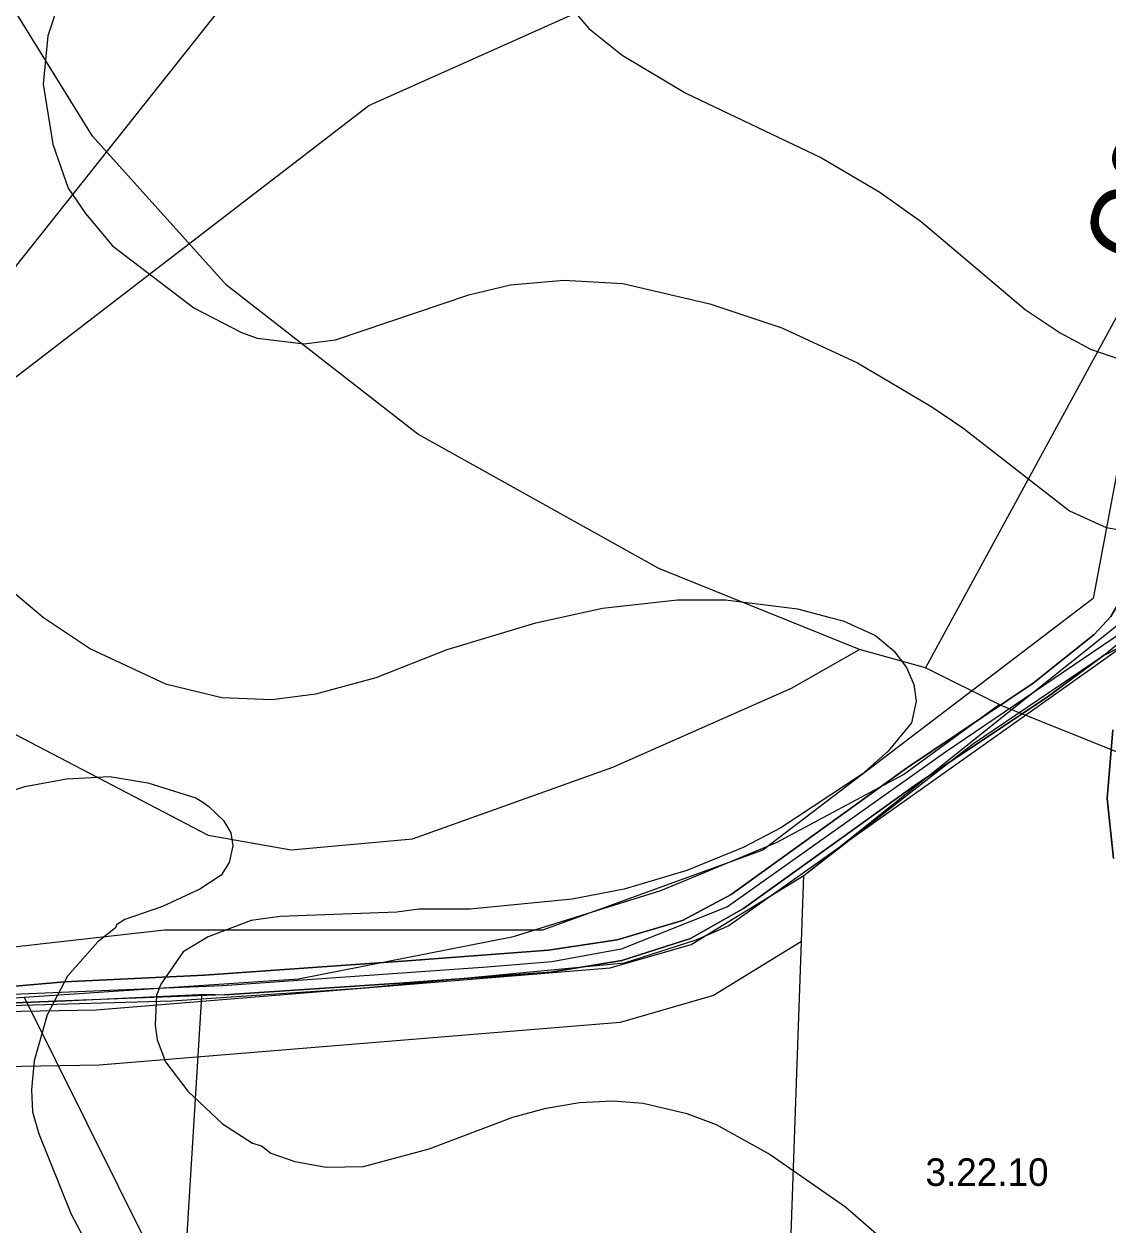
# Model space of a CAD drawing. Extents: x -662500 to -653478, y -1056827 to -1049993.
# Drawn here: x -660647.1 to -660352.4, y -1053093.4 to -1052767 of the extents above; entities that cross this region are included whole.
import ezdxf

# ---------------------------------------------------------------- set-up
doc = ezdxf.new("R2010")
doc.units = 0
for name, color, linetype in [('Vrstva 12', 7, 'Continuous'), ('Vrstva 15', 7, 'Continuous'), ('Vrstva 18', 7, 'Continuous'), ('Vrstva 24', 7, 'Continuous'), ('Vrstva 37', 7, 'Continuous'), ('Vrstva 5', 7, 'Continuous'), ('Vrstva 50', 7, 'Continuous'), ('Vrstva 51', 7, 'Continuous'), ('Vrstva 6', 7, 'Continuous'), ('Vrstva 61', 7, 'Continuous'), ('Vrstva 7', 7, 'Continuous')]:
    doc.layers.add(name, color=color, linetype=linetype)

msp = doc.modelspace()

# ---------------------------------------------------------------- linework, layer by layer
at = {"layer": 'Vrstva 12'}
msp.add_lwpolyline([(-660345.67, -1052930.36), (-660396.62, -1052964.95), (-660455.84, -1053006.98), (-660484.73, -1053018.42), (-660503.64, -1053021.88), (-660521.22, -1053023.39), (-660593.09, -1053028.44), (-660650.08, -1053030.8)], dxfattribs=at)
at = {"layer": 'Vrstva 15'}
msp.add_lwpolyline([(-660598.86, -1053031.22), (-660605.75, -1053143.15), (-660610.52, -1053156.43), (-660584.23, -1053223.36), (-660520.18, -1053363.22), (-660506.25, -1053380.34), (-660360.14, -1053523.67), (-660130.71, -1053557.64)], dxfattribs=at)
at = {"layer": 'Vrstva 24'}
for points in [[(-660420, -1052937), (-660474.5, -1052915), (-660540, -1052878.5), (-660592, -1052838), (-660628.5, -1052797.5), (-660653.5, -1052757), (-660680, -1052693)], [(-660132, -1052865), (-660170, -1052836), (-660215, -1052805), (-660250, -1052787), (-660271.5, -1052781.5), (-660292.5, -1052783), (-660319.5, -1052800), (-660337, -1052822.5), (-660402, -1052942)], [(-660781, -1052927), (-660768.5, -1052927.5), (-660741.5, -1052931.5), (-660705, -1052940), (-660651.5, -1052959), (-660597, -1052987.5), (-660574.5, -1052991.5), (-660541.5, -1052988.5), (-660487, -1052969), (-660438.5, -1052947.5), (-660420, -1052937)], [(-660402, -1052942), (-660420, -1052937)], [(-660382, -1052952), (-660402, -1052942)], [(-660647, -1053031.5), (-660572.5, -1053026.5), (-660514, -1053015), (-660474, -1053002.5), (-660467.78, -1053000), (-660442.5, -1052989.5), (-660408, -1052971), (-660382, -1052952)], [(-660382, -1052952), (-660347, -1052966)], [(-661054, -1052990), (-661058.86, -1053000), (-661076, -1053031), (-661094, -1053081.5), (-661099.5, -1053135.5), (-661091.5, -1053170.5), (-661086.5, -1053182), (-661045, -1053205.5), (-661024.5, -1053222), (-660989, -1053249), (-660959, -1053263.5), (-660935.5, -1053266), (-660916.5, -1053262.5), (-660907.5, -1053257.5), (-660883.5, -1053237), (-660847.5, -1053185.5), (-660821, -1053163), (-660798, -1053140.5), (-660776, -1053100), (-660751.5, -1053064), (-660727, -1053047), (-660682.5, -1053034), (-660647, -1053031.5)], [(-660647, -1053031.5), (-660613, -1053100), (-660581.5, -1053145), (-660563.5, -1053163), (-660529.5, -1053190), (-660482, -1053214)]]:
    msp.add_lwpolyline(points, dxfattribs=at)
at = {"layer": 'Vrstva 37'}
msp.add_lwpolyline([(-661234.06, -1053140.82), (-660958.01, -1052955.16), (-660828.41, -1052935.32), (-660688.36, -1052892.92), (-660553.31, -1052789.11), (-660369.71, -1052706.96), (-660290.66, -1052724.21), (-660337.18, -1052820.64), (-660356.48, -1052923.15), (-660446.27, -1052991.51), (-660506.13, -1053013.32), (-660608.87, -1053013.32), (-660726.31, -1053026.56), (-660746.15, -1053043.81), (-660754.61, -1053064.64), (-660780.18, -1053120.96), (-660865.36, -1053222.79), (-660913.12, -1053274.78), (-660954.8, -1053281.43), (-660981.14, -1053263.41), (-661072.84, -1053185.46), (-661116.02, -1053160.8)], close=True, dxfattribs=at)
msp.add_lwpolyline([(-660573.1, -1052736.64), (-660686.93, -1052879.97), (-660981.83, -1052946.49), (-661035.35, -1052984.09), (-661278.3, -1052879.13), (-661270.9, -1052863.18), (-661329.04, -1052845.75), (-661316.16, -1052738.86)], dxfattribs=at)
at = {"layer": 'Vrstva 5'}
for points in [[(-660299.49, -1052748.52), (-660332.61, -1052829.48), (-660338.18, -1052847.4), (-660340.49, -1052862.94), (-660341.19, -1052882.22), (-660342.34, -1052901.16), (-660345.18, -1052916.91), (-660351.67, -1052928.01), (-660356.16, -1052932.93), (-660372.74, -1052946.18), (-660407.24, -1052969.22), (-660454.83, -1053003.63), (-660468.06, -1053010.68), (-660485.85, -1053015.9), (-660504.55, -1053018.76), (-660542.92, -1053021.63), (-660597.98, -1053025.5), (-660636.05, -1053027.33), (-660650.51, -1053028.61)], [(-660650.51, -1053028.61), (-660636.05, -1053027.33), (-660597.98, -1053025.5), (-660542.92, -1053021.63), (-660504.55, -1053018.76), (-660485.85, -1053015.9), (-660468.06, -1053010.68), (-660454.83, -1053003.63), (-660407.24, -1052969.22), (-660372.74, -1052946.18), (-660356.16, -1052932.93), (-660351.67, -1052928.01), (-660345.18, -1052916.91), (-660342.34, -1052901.16), (-660341.19, -1052882.22), (-660340.49, -1052862.94), (-660338.18, -1052847.4), (-660332.61, -1052829.48), (-660299.49, -1052748.52)], [(-660649.64, -1053033.08), (-660635.86, -1053032.54), (-660597.64, -1053030.71), (-660592.55, -1053030.9), (-660542.26, -1053027.52), (-660503.89, -1053024.76), (-660484.55, -1053021.5), (-660465.9, -1053015.6), (-660451.53, -1053007.43), (-660404.49, -1052973.58), (-660368.96, -1052950), (-660353.67, -1052938.62), (-660348.07, -1052935.85)], [(-660348.07, -1052935.85), (-660353.67, -1052938.62), (-660368.96, -1052950), (-660404.49, -1052973.58), (-660451.53, -1053007.43), (-660465.9, -1053015.6), (-660484.55, -1053021.5), (-660503.89, -1053024.76), (-660542.26, -1053027.52), (-660592.55, -1053030.9), (-660635.86, -1053032.54), (-660649.64, -1053033.08)], [(-660351.16, -1052958.84), (-660352.67, -1052977.49), (-660350.91, -1052993.82)], [(-660350.91, -1052993.82), (-660352.67, -1052977.49), (-660351.16, -1052958.84)]]:
    msp.add_lwpolyline(points, dxfattribs=at)
at = {"layer": 'Vrstva 50'}
msp.add_lwpolyline([(-660435.07, -1052998.4), (-660338.47, -1052921.22), (-660327.47, -1053057.73), (-660321.24, -1053097.21), (-660175.03, -1053103.15), (-660174.83, -1053022.87), (-660135.14, -1053024.72), (-660124.45, -1053106.32), (-660064.14, -1053121.91), (-660064.92, -1053137.67), (-660124.48, -1053141.31), (-660143.9, -1053158.22), (-660224.98, -1053182.72), (-660282.65, -1053206.04), (-660302.63, -1053225.87), (-660408.17, -1053286.14), (-660457.22, -1053301.47), (-660422.63, -1053240.33), (-660404.5, -1053207.93), (-660439.36, -1053118.83)], close=True, dxfattribs=at)
at = {"layer": 'Vrstva 51'}
for points in [[(-661333.87, -1052639.96), (-661030.97, -1052722.69), (-660970.26, -1052748.97), (-660859.83, -1052784.77), (-660719.81, -1052919.67), (-660703.56, -1053036.33), (-660627.44, -1053034.97), (-660487.78, -1053023.58), (-660465.78, -1053017.23), (-660435.07, -1052998.4)], [(-660435.71, -1053016.39), (-660459.67, -1053031.08), (-660485.06, -1053038.41), (-660626.7, -1053049.96), (-660716.58, -1053051.57), (-660733.95, -1052926.87), (-660867.75, -1052797.97), (-660975.56, -1052763.02), (-661035.95, -1052736.88), (-661337.82, -1052654.43)]]:
    msp.add_lwpolyline(points, dxfattribs=at)
at = {"layer": 'Vrstva 6'}
msp.add_lwpolyline([(-660337.3, -1053100.08), (-660367.74, -1053113.11), (-660397.42, -1053120.9), (-660431.05, -1053119.87), (-660428.77, -1053140.23), (-660397.57, -1053191.93), (-660396.56, -1053206.91), (-660403.25, -1053217.61), (-660422.63, -1053240.33), (-660404.5, -1053207.93), (-660439.36, -1053118.83), (-660435.07, -1052998.4), (-660389.27, -1052962.78), (-660353.67, -1052938.62), (-660348.75, -1052934.65)], dxfattribs=at)
at = {"layer": 'Vrstva 61'}
msp.add_lwpolyline([(-660350.25, -1052937.45), (-660455.53, -1053012.16), (-660464.44, -1053016.02), (-660483.98, -1053022.27), (-660555.71, -1053029.14), (-660606.91, -1053032.64), (-660694.88, -1053035.13)], dxfattribs=at)
at = {"layer": 'Vrstva 7'}
for p, q in [((-660636.96, -1052759.13), (-660640.64, -1052770.18)), ((-660499.35, -1052761.4), (-660493.54, -1052768.2)), ((-660493.54, -1052768.2), (-660484.47, -1052775.43)), ((-660640.64, -1052770.18), (-660641.92, -1052783.36)), ((-660484.47, -1052775.43), (-660467.18, -1052785.77)), ((-660641.92, -1052783.36), (-660639.23, -1052799.66)), ((-660467.18, -1052785.77), (-660430.34, -1052803.34)), ((-660639.23, -1052799.66), (-660635.12, -1052811.56)), ((-660430.34, -1052803.34), (-660414.46, -1052812.7)), ((-660635.12, -1052811.56), (-660630.41, -1052818.45)), ((-660414.46, -1052812.7), (-660403.13, -1052820.77)), ((-660630.41, -1052818.45), (-660623.07, -1052827.29)), ((-660403.13, -1052820.77), (-660374.93, -1052844.58)), ((-660623.07, -1052827.29), (-660600.96, -1052844.16)), ((-660514.8, -1052837.92), (-660500.34, -1052836.65)), ((-660500.34, -1052836.65), (-660484.33, -1052837.5)), ((-660526.14, -1052840.61), (-660514.8, -1052837.92)), ((-660484.33, -1052837.5), (-660460.67, -1052843.02)), ((-660562.42, -1052852.8), (-660526.14, -1052840.61)), ((-660460.67, -1052843.02), (-660441.11, -1052849.54)), ((-660600.96, -1052844.16), (-660587.93, -1052850.82)), ((-660374.93, -1052844.58), (-660365.43, -1052850.96)), ((-660441.11, -1052849.54), (-660420.56, -1052859.04)), ((-660587.93, -1052850.82), (-660583.68, -1052852.38)), ((-660583.68, -1052852.38), (-660570.92, -1052853.94)), ((-660570.92, -1052853.94), (-660562.42, -1052852.8)), ((-660365.43, -1052850.96), (-660357.21, -1052855.35)), ((-660357.21, -1052855.35), (-660349.28, -1052858.05)), ((-660420.56, -1052859.04), (-660400.29, -1052871.08)), ((-660400.29, -1052871.08), (-660391.93, -1052876.75)), ((-660391.93, -1052876.75), (-660362.88, -1052899.29)), ((-660362.88, -1052899.29), (-660352.96, -1052903.82)), ((-660352.96, -1052903.82), (-660348.71, -1052904.53)), ((-660651.13, -1052920.4), (-660641.78, -1052928.34)), ((-660651.13, -1052920.4), (-660641.78, -1052928.34)), ((-660489.86, -1052925.79), (-660469.45, -1052923.52)), ((-660489.86, -1052925.79), (-660469.45, -1052923.52)), ((-660469.45, -1052923.52), (-660456.41, -1052923.52)), ((-660469.45, -1052923.52), (-660456.41, -1052923.52)), ((-660456.41, -1052923.52), (-660436.86, -1052925.93)), ((-660456.41, -1052923.52), (-660436.86, -1052925.93)), ((-660641.78, -1052928.34), (-660629.02, -1052936.84)), ((-660641.78, -1052928.34), (-660629.02, -1052936.84)), ((-660508, -1052929.76), (-660489.86, -1052925.79)), ((-660508, -1052929.76), (-660489.86, -1052925.79)), ((-660436.86, -1052925.93), (-660428.35, -1052928.2)), ((-660436.86, -1052925.93), (-660428.35, -1052928.2)), ((-660428.35, -1052928.2), (-660424.39, -1052929.19)), ((-660428.35, -1052928.2), (-660424.39, -1052929.19)), ((-660532.09, -1052936.98), (-660508, -1052929.76)), ((-660532.09, -1052936.98), (-660508, -1052929.76)), ((-660424.39, -1052929.19), (-660415.6, -1052933.16)), ((-660424.39, -1052929.19), (-660415.6, -1052933.16)), ((-660415.6, -1052933.16), (-660410.64, -1052937.41)), ((-660415.6, -1052933.16), (-660410.64, -1052937.41)), ((-660629.02, -1052936.84), (-660608.62, -1052946.34)), ((-660629.02, -1052936.84), (-660608.62, -1052946.34)), ((-660551.36, -1052944.64), (-660532.09, -1052936.98)), ((-660551.36, -1052944.64), (-660532.09, -1052936.98)), ((-660410.64, -1052937.41), (-660407.24, -1052941.94)), ((-660410.64, -1052937.41), (-660407.24, -1052941.94)), ((-660567.8, -1052949.03), (-660551.36, -1052944.64)), ((-660567.8, -1052949.03), (-660551.36, -1052944.64)), ((-660407.24, -1052941.94), (-660405.25, -1052946.48)), ((-660407.24, -1052941.94), (-660405.25, -1052946.48)), ((-660608.62, -1052946.34), (-660593.31, -1052950.02)), ((-660608.62, -1052946.34), (-660593.31, -1052950.02)), ((-660405.25, -1052946.48), (-660404.55, -1052951.01)), ((-660405.25, -1052946.48), (-660404.55, -1052951.01)), ((-660593.31, -1052950.02), (-660579.71, -1052950.59)), ((-660593.31, -1052950.02), (-660579.71, -1052950.59)), ((-660579.71, -1052950.59), (-660567.8, -1052949.03)), ((-660579.71, -1052950.59), (-660567.8, -1052949.03)), ((-660404.55, -1052951.01), (-660405.82, -1052956.96)), ((-660404.55, -1052951.01), (-660405.82, -1052956.96)), ((-660405.82, -1052956.96), (-660412.2, -1052964.62)), ((-660405.82, -1052956.96), (-660412.2, -1052964.62)), ((-660412.2, -1052964.62), (-660419.28, -1052970.85)), ((-660412.2, -1052964.62), (-660419.28, -1052970.85)), ((-660419.28, -1052970.85), (-660441.39, -1052985.45)), ((-660419.28, -1052970.85), (-660441.39, -1052985.45)), ((-660646.88, -1052974.25), (-660635.54, -1052972.13)), ((-660635.54, -1052972.13), (-660623.78, -1052971.56)), ((-660623.78, -1052971.56), (-660613.44, -1052973.26)), ((-660613.44, -1052973.26), (-660600.4, -1052977.37)), ((-660662.89, -1052979.5), (-660646.88, -1052974.25)), ((-660600.4, -1052977.37), (-660598.45, -1052978.51)), ((-660598.45, -1052978.51), (-660596.85, -1052979.64)), ((-660596.85, -1052979.64), (-660592.89, -1052983.47)), ((-660592.89, -1052983.47), (-660590.9, -1052986.87)), ((-660590.9, -1052986.87), (-660590.33, -1052990.41)), ((-660441.39, -1052985.45), (-660451.59, -1052990.83)), ((-660441.39, -1052985.45), (-660451.59, -1052990.83)), ((-660590.33, -1052990.41), (-660591.33, -1052994.94)), ((-660451.59, -1052990.83), (-660466.9, -1052997.07)), ((-660451.59, -1052990.83), (-660466.9, -1052997.07)), ((-660591.33, -1052994.94), (-660593.45, -1052998.34)), ((-660593.45, -1052998.34), (-660599.26, -1053002.17)), ((-660466.9, -1052997.07), (-660483.91, -1053002.17)), ((-660466.9, -1052997.07), (-660483.91, -1053002.17)), ((-660599.26, -1053002.17), (-660609.47, -1053006.85)), ((-660483.91, -1053002.17), (-660498.08, -1053004.86)), ((-660483.91, -1053002.17), (-660498.08, -1053004.86)), ((-660498.08, -1053004.86), (-660525.85, -1053007.56)), ((-660498.08, -1053004.86), (-660525.85, -1053007.56)), ((-660609.47, -1053006.85), (-660619.67, -1053010.39)), ((-660577.44, -1053009.54), (-660585.38, -1053010.68)), ((-660577.44, -1053009.54), (-660585.38, -1053010.68)), ((-660545.7, -1053008.41), (-660577.44, -1053009.54)), ((-660545.7, -1053008.41), (-660577.44, -1053009.54)), ((-660539.74, -1053007.56), (-660545.7, -1053008.41)), ((-660539.74, -1053007.56), (-660545.7, -1053008.41)), ((-660525.85, -1053007.56), (-660539.74, -1053007.56)), ((-660525.85, -1053007.56), (-660539.74, -1053007.56)), ((-660622.22, -1053012.66), (-660627.04, -1053016.49)), ((-660621.94, -1053011.81), (-660622.22, -1053012.66)), ((-660619.67, -1053010.39), (-660621.94, -1053011.81)), ((-660585.38, -1053010.68), (-660597, -1053015.07)), ((-660585.38, -1053010.68), (-660597, -1053015.07)), ((-660627.04, -1053016.49), (-660635.26, -1053025.84)), ((-660597, -1053015.07), (-660603.8, -1053019.18)), ((-660597, -1053015.07), (-660603.8, -1053019.18)), ((-660603.8, -1053019.18), (-660609.89, -1053027.96)), ((-660603.8, -1053019.18), (-660609.89, -1053027.96)), ((-660635.26, -1053025.84), (-660640.79, -1053036.33)), ((-660609.89, -1053027.96), (-660611.03, -1053030.94)), ((-660609.89, -1053027.96), (-660611.03, -1053030.94)), ((-660611.03, -1053030.94), (-660611.45, -1053039.16)), ((-660611.03, -1053030.94), (-660611.45, -1053039.16)), ((-660640.79, -1053036.33), (-660644.33, -1053048.8)), ((-660611.45, -1053039.16), (-660610.88, -1053043.13)), ((-660611.45, -1053039.16), (-660610.88, -1053043.13)), ((-660610.88, -1053043.13), (-660608.62, -1053049.08)), ((-660610.88, -1053043.13), (-660608.62, -1053049.08)), ((-660644.33, -1053048.8), (-660645.04, -1053056.73)), ((-660608.62, -1053049.08), (-660602.52, -1053057.02)), ((-660608.62, -1053049.08), (-660602.52, -1053057.02)), ((-660645.04, -1053056.73), (-660644.75, -1053062.69)), ((-660602.52, -1053057.02), (-660593.17, -1053065.94)), ((-660602.52, -1053057.02), (-660593.17, -1053065.94)), ((-660514.23, -1053064.1), (-660505.16, -1053061.69)), ((-660514.23, -1053064.1), (-660505.16, -1053061.69)), ((-660505.16, -1053061.69), (-660496.09, -1053060.13)), ((-660505.16, -1053061.69), (-660496.09, -1053060.13)), ((-660496.09, -1053060.13), (-660487.02, -1053059.71)), ((-660496.09, -1053060.13), (-660487.02, -1053059.71)), ((-660487.02, -1053059.71), (-660478.8, -1053060.28)), ((-660487.02, -1053059.71), (-660478.8, -1053060.28)), ((-660478.8, -1053060.28), (-660466.9, -1053063.11)), ((-660478.8, -1053060.28), (-660466.9, -1053063.11)), ((-660644.75, -1053062.69), (-660643.05, -1053068.64)), ((-660536.91, -1053072.75), (-660514.23, -1053064.1)), ((-660536.91, -1053072.75), (-660514.23, -1053064.1)), ((-660466.9, -1053063.11), (-660458.96, -1053066.09)), ((-660466.9, -1053063.11), (-660458.96, -1053066.09)), ((-660643.05, -1053068.64), (-660634.27, -1053090.46)), ((-660593.17, -1053065.94), (-660584.95, -1053071.19)), ((-660593.17, -1053065.94), (-660584.95, -1053071.19)), ((-660458.96, -1053066.09), (-660444.23, -1053074.31)), ((-660458.96, -1053066.09), (-660444.23, -1053074.31)), ((-660584.95, -1053071.19), (-660582.54, -1053071.9)), ((-660584.95, -1053071.19), (-660582.54, -1053071.9)), ((-660582.54, -1053071.9), (-660579.99, -1053073.88)), ((-660582.54, -1053071.9), (-660579.99, -1053073.88)), ((-660579.99, -1053073.88), (-660573.47, -1053076.15)), ((-660579.99, -1053073.88), (-660573.47, -1053076.15)), ((-660554.76, -1053077.56), (-660536.91, -1053072.75)), ((-660554.76, -1053077.56), (-660536.91, -1053072.75)), ((-660444.23, -1053074.31), (-660423.82, -1053088.48)), ((-660444.23, -1053074.31), (-660423.82, -1053088.48)), ((-660573.47, -1053076.15), (-660564.97, -1053077.71)), ((-660573.47, -1053076.15), (-660564.97, -1053077.71)), ((-660564.97, -1053077.71), (-660554.76, -1053077.56)), ((-660564.97, -1053077.71), (-660554.76, -1053077.56)), ((-660634.27, -1053090.46), (-660625.48, -1053106.9)), ((-660423.82, -1053088.48), (-660397.46, -1053111.29)), ((-660423.82, -1053088.48), (-660397.46, -1053111.29))]:
    msp.add_line(p, q, dxfattribs=at)

# ---------------------------------------------------------------- texts
at = {"layer": 'Vrstva 18'}
msp.add_text('C6-503m', height=20, rotation=70.7142, dxfattribs=at).set_placement((-660340.84, -1052834.02))
at = {"layer": 'Vrstva 24'}
msp.add_text('3.22.10', height=7.5, dxfattribs=at).set_placement((-660402.04, -1053082.82))

doc.saveas('drawing.dxf')
